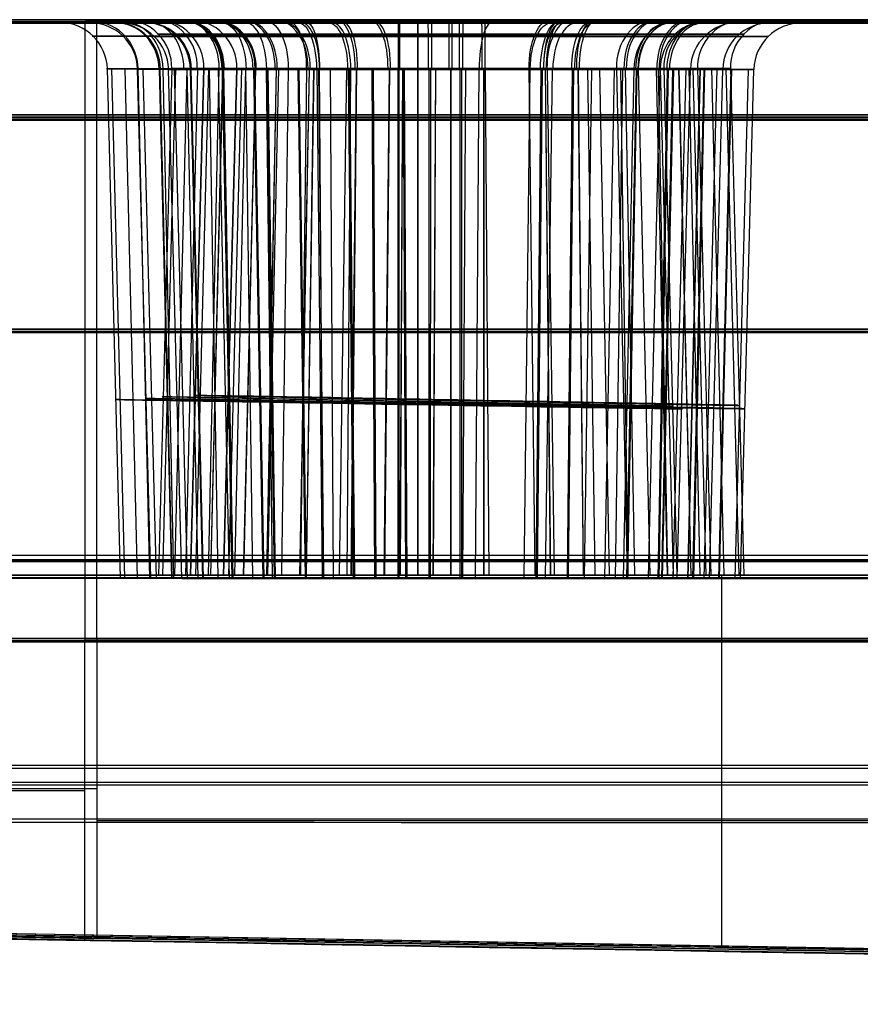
# Model space of a CAD drawing. Extents: x -64 to 57, y 4 to 161.
# Tile 332 of 342: x 25.13 to 27.78, y 153.06 to 156.17. Entities that reach past the tile are written whole.
import ezdxf

# ---------------------------------------------------------------- set-up
doc = ezdxf.new("R2010")
doc.units = 0
doc.layers.add('DEFAULT', color=7, linetype='CONTINUOUS')

msp = doc.modelspace()

# ---------------------------------------------------------------- linework, layer by layer
at = {"layer": 'DEFAULT', "color": 254}
for p, q in [((19.5678, 156.1667, 36.9581), (38.2842, 156.1667, 36.9581)), ((38.2842, 156.1667, 45.074), (19.5678, 156.1667, 45.074)), ((25.5096, 156.1667, 47.8246), (21.9636, 156.1667, 47.8246)), ((23.7368, 156.1602, 38.166), (37.0331, 156.1597, 38.191)), ((39.4096, 156.1602, 35.8997), (25.337, 156.1607, 35.886)), ((25.337, 154.2107, 35.8515), (25.337, 156.1607, 35.886)), ((25.3738, 156.1667, 35.8151), (39.4463, 156.1667, 35.8024)), ((25.3738, 154.2167, 35.7811), (25.3738, 156.1667, 35.8151)), ((30.8121, 156.1667, 47.8246), (27.261, 156.1667, 47.8246)), ((25.2997, 156.1578, 47.8954), (22.0512, 156.1579, 47.8893)), ((37.0196, 156.158, 45.3269), (23.7233, 156.1585, 45.3019)), ((30.5972, 156.1576, 47.9054), (27.3537, 156.1577, 47.8993)), ((25.4489, 154.4077, 48.2765), (25.4071, 156.0116, 48.2803)), ((25.4623, 154.4078, 48.0346), (25.4211, 156.0117, 48.027)), ((25.502, 154.4076, 48.5126), (25.4627, 156.0116, 48.5278)), ((25.5441, 154.407, 51.2018), (25.5021, 156.0109, 51.2021)), ((25.5021, 156.0109, 51.2021), (25.5021, 156.0109, 51.2089)), ((25.5441, 154.407, 51.2018), (25.5021, 156.0109, 51.2021)), ((25.541, 154.4078, 47.8058), (25.5036, 156.0117, 47.7871)), ((25.5614, 154.407, 51.0298), (25.5203, 156.0109, 51.0219)), ((25.61, 156.0128, 48.1972), (25.5683, 154.4167, 48.2008)), ((25.6102, 154.4069, 51.5385), (25.5714, 156.0108, 51.5548)), ((25.6117, 154.4071, 50.8654), (25.573, 156.011, 50.8496)), ((25.6214, 156.0128, 47.9832), (25.5804, 154.4167, 47.9753)), ((25.6168, 154.4076, 48.7248), (25.583, 156.0115, 48.75)), ((25.6422, 154.4062, 54.202), (25.6002, 156.0102, 54.2023)), ((25.6002, 156.0102, 54.2023), (25.6002, 156.0102, 54.2092)), ((25.6422, 154.4062, 54.202), (25.6002, 156.0102, 54.2023)), ((25.6573, 156.0128, 48.4061), (25.6182, 154.4167, 48.4209)), ((25.6595, 154.4063, 54.0299), (25.6184, 156.0102, 54.022)), ((25.6907, 156.0128, 47.7806), (25.6534, 154.4167, 47.7618)), ((25.6935, 154.4071, 50.7131), (25.6587, 156.011, 50.6901)), ((25.6693, 154.4167, 51.131), (25.7111, 156.0128, 51.131)), ((25.7111, 156.0128, 51.131), (25.6693, 154.4167, 51.131)), ((25.7083, 154.4062, 54.5387), (25.6695, 156.0101, 54.5551)), ((25.7098, 154.4063, 53.8655), (25.6711, 156.0103, 53.8497)), ((25.7262, 156.0128, 50.9788), (25.6852, 154.4167, 50.9706)), ((25.7111, 156.0128, 51.1355), (25.7111, 156.0128, 51.131)), ((25.7258, 154.4167, 48.6184), (25.7594, 156.0128, 48.5936)), ((25.7565, 154.4075, 48.8746), (25.7294, 156.0115, 48.907)), ((25.7702, 156.0128, 51.4287), (25.7316, 154.4167, 51.4447)), ((25.7705, 156.0128, 50.8332), (25.7319, 154.4167, 50.8172)), ((25.7916, 154.4063, 53.7133), (25.7568, 156.0103, 53.6902)), ((25.7999, 154.4068, 51.8242), (25.7702, 156.0107, 51.8542)), ((25.7733, 154.4167, 54.131), (25.815, 156.0128, 54.131)), ((25.815, 156.0128, 54.131), (25.7733, 154.4167, 54.131)), ((25.8032, 154.4071, 50.5801), (25.7736, 156.011, 50.5507)), ((25.8301, 156.0128, 53.9788), (25.7892, 154.4167, 53.9706)), ((25.8426, 156.0128, 50.6985), (25.8079, 154.4167, 50.6752)), ((25.8151, 156.0128, 54.1355), (25.815, 156.0128, 54.131)), ((25.8741, 156.0128, 54.4287), (25.8355, 154.4167, 54.4447)), ((25.8744, 156.0128, 53.8333), (25.8358, 154.4167, 53.8173)), ((25.8654, 154.4079, 47.4536), (25.8435, 156.0118, 47.4182)), ((25.898, 154.4061, 54.8245), (25.8683, 156.01, 54.8545)), ((25.9013, 154.4064, 53.5802), (25.8718, 156.0103, 53.5508)), ((25.9275, 154.4075, 48.9884), (25.9086, 156.0114, 49.0262)), ((25.9387, 156.0128, 51.6811), (25.9091, 154.4167, 51.7106)), ((25.9395, 156.0128, 50.5807), (25.9099, 154.4167, 50.5511)), ((25.9333, 154.4068, 51.9343), (25.9099, 156.0107, 51.9696)), ((25.9465, 156.0128, 53.6985), (25.9118, 154.4167, 53.6753)), ((25.9366, 154.4071, 50.4711), (25.9134, 156.0111, 50.4365)), ((25.9773, 156.0128, 47.4687), (25.9554, 154.4167, 47.4332)), ((26.0314, 154.406, 54.9346), (26.008, 156.01, 54.9699)), ((26.0347, 154.4064, 53.4712), (26.0115, 156.0104, 53.4366)), ((26.0426, 156.0128, 54.681), (26.013, 154.4167, 54.7106)), ((26.0434, 156.0128, 53.5807), (26.0138, 154.4167, 53.5512)), ((26.0349, 156.0128, 48.826), (26.016, 154.4167, 48.8633)), ((26.0568, 156.0127, 51.7782), (26.0336, 154.4167, 51.8129)), ((26.0573, 156.0128, 50.4841), (26.0341, 154.4167, 50.4493)), ((26.0846, 154.4067, 52.0158), (26.0685, 156.0107, 52.055)), ((26.0892, 154.4072, 50.3899), (26.0733, 156.0111, 50.3514)), ((26.0871, 154.4079, 47.3565), (26.0758, 156.0118, 47.3165)), ((26.12, 154.4075, 49.0593), (26.1102, 156.0114, 49.1005)), ((26.1608, 156.0127, 54.7781), (26.1375, 154.4167, 54.8128)), ((26.1612, 156.0128, 53.4842), (26.138, 154.4167, 53.4494)), ((26.1733, 156.0128, 47.3826), (26.1619, 154.4167, 47.3424)), ((26.1828, 154.406, 55.0161), (26.1667, 156.0099, 55.0553)), ((26.1874, 154.4064, 53.39), (26.1714, 156.0104, 53.3515)), ((26.1909, 156.0127, 51.8499), (26.1749, 154.4167, 51.8885)), ((26.1922, 156.0128, 50.4121), (26.1763, 154.4167, 50.3735)), ((26.2499, 154.4067, 52.0666), (26.2417, 156.0106, 52.1081)), ((26.2538, 154.4072, 50.3403), (26.2458, 156.0111, 50.2995)), ((26.2948, 156.0127, 54.8498), (26.2788, 154.4167, 54.8884)), ((26.2961, 156.0128, 53.4122), (26.2801, 154.4167, 53.3736)), ((26.3232, 154.4075, 49.0837), (26.3231, 156.0114, 49.1261)), ((26.3271, 154.4079, 47.3235), (26.3272, 156.0118, 47.2819)), ((26.3372, 156.0127, 51.8943), (26.329, 154.4167, 51.9353)), ((26.3377, 156.0128, 50.3681), (26.3296, 154.4167, 50.3272)), ((26.3481, 154.406, 55.0669), (26.3399, 156.0099, 55.1084)), ((26.352, 154.4064, 53.3404), (26.344, 156.0104, 53.2996)), ((26.3849, 156.0128, 48.9094), (26.3849, 154.4167, 48.9512)), ((26.3855, 156.0128, 47.3532), (26.3855, 154.4167, 47.3114)), ((26.4213, 154.4067, 52.084), (26.4212, 156.0106, 52.1264)), ((26.426, 154.4071, 50.3236), (26.4261, 156.0111, 50.282)), ((26.441, 156.0127, 54.8942), (26.4329, 154.4167, 54.9352)), ((26.4416, 156.0128, 53.3682), (26.4335, 154.4167, 53.3272)), ((26.4887, 156.0128, 51.9093), (26.4887, 154.4167, 51.9511)), ((26.4899, 156.0128, 50.3533), (26.4899, 154.4167, 50.3115)), ((26.5195, 154.406, 55.0843), (26.5194, 156.0099, 55.1267)), ((26.5242, 154.4064, 53.3237), (26.5243, 156.0104, 53.2821)), ((26.5273, 154.4074, 49.0604), (26.537, 156.0114, 49.1017)), ((26.567, 154.4078, 47.3571), (26.5785, 156.0118, 47.3171)), ((26.5926, 156.0128, 54.9092), (26.5925, 154.4167, 54.951)), ((26.5938, 156.0128, 53.3534), (26.5938, 154.4167, 53.3116)), ((26.5975, 156.0127, 47.3827), (26.6089, 154.4167, 47.3425)), ((26.7204, 154.4074, 48.9905), (26.7392, 156.0114, 49.0284)), ((26.7358, 156.0127, 48.826), (26.7546, 154.4167, 48.8633)), ((26.7586, 154.4067, 52.018), (26.7746, 156.0106, 52.0573)), ((26.7624, 154.4071, 50.3912), (26.7786, 156.0111, 50.3528)), ((26.7866, 156.0128, 51.8502), (26.8026, 154.4167, 51.8888)), ((26.7873, 156.0127, 50.4127), (26.8033, 154.4167, 50.3741)), ((26.7884, 154.4078, 47.4547), (26.8105, 156.0117, 47.4194)), ((26.7933, 156.0127, 47.4688), (26.8152, 154.4166, 47.4332)), ((26.8568, 154.406, 55.0183), (26.8729, 156.0099, 55.0576)), ((26.8607, 154.4064, 53.3913), (26.8769, 156.0103, 53.3529)), ((26.8904, 156.0128, 54.8501), (26.9064, 154.4167, 54.8887)), ((26.8911, 156.0127, 53.4128), (26.9071, 154.4167, 53.3742)), ((26.9106, 154.4068, 51.9374), (26.9339, 156.0107, 51.9728)), ((26.9208, 156.0128, 51.7786), (26.9439, 154.4167, 51.8134)), ((26.9581, 156.0127, 47.6047), (26.9888, 154.4167, 47.5764)), ((26.9747, 154.4078, 47.6087), (27.0057, 156.0117, 47.5807)), ((27.0089, 154.406, 54.9377), (27.0322, 156.0099, 54.9731)), ((27.0114, 156.0128, 48.5932), (27.0451, 154.4167, 48.618)), ((27.0245, 156.0128, 54.7785), (27.0477, 154.4167, 54.8133)), ((27.0668, 156.0114, 48.7532), (27.033, 154.4075, 48.7278)), ((27.039, 156.0128, 51.6817), (27.0685, 154.4167, 51.7113)), ((27.0394, 156.0128, 50.5813), (27.0689, 154.4167, 50.5517)), ((27.0447, 154.4068, 51.8281), (27.0744, 156.0107, 51.8582)), ((27.0475, 154.4071, 50.5823), (27.0773, 156.011, 50.5531)), ((27.0798, 156.0128, 47.7805), (27.1171, 154.4167, 47.7616)), ((27.1122, 154.4077, 47.8079), (27.1498, 156.0117, 47.7895)), ((27.1363, 156.0127, 50.6995), (27.1711, 154.4167, 50.6763)), ((27.1428, 156.0128, 54.6816), (27.1723, 154.4167, 54.7112)), ((27.143, 154.406, 54.8283), (27.1727, 156.01, 54.8585)), ((27.1432, 156.0128, 53.5813), (27.1727, 154.4167, 53.5518)), ((27.1458, 154.4063, 53.5824), (27.1756, 156.0103, 53.5532)), ((27.1491, 156.0128, 47.983), (27.1901, 154.4167, 47.975)), ((27.1544, 154.4068, 51.6954), (27.1893, 156.0107, 51.7192)), ((27.1571, 154.407, 50.7163), (27.1921, 156.0109, 50.6934)), ((27.1606, 156.0128, 48.1968), (27.2022, 154.4167, 48.2003)), ((27.1903, 154.4077, 48.0373), (27.2316, 156.0116, 48.0298)), ((27.2029, 154.4076, 48.2794), (27.2448, 156.0115, 48.2834)), ((27.2076, 156.0127, 51.4297), (27.2462, 154.4167, 51.4457)), ((27.2079, 156.0127, 50.8335), (27.2465, 154.4167, 50.8175)), ((27.2364, 154.4068, 51.5432), (27.2752, 156.0107, 51.5598)), ((27.2379, 154.407, 50.8682), (27.2768, 156.0109, 50.8525)), ((27.2401, 156.0127, 53.6995), (27.2748, 154.4167, 53.6763)), ((27.2522, 156.0127, 50.9797), (27.2932, 154.4167, 50.9716)), ((27.2527, 154.4061, 54.6956), (27.2876, 156.01, 54.7195)), ((27.2554, 154.4063, 53.7164), (27.2904, 156.0102, 53.6935)), ((27.2671, 156.0128, 51.126), (27.2671, 156.0128, 51.1313)), ((27.2671, 156.0128, 51.1313), (27.3089, 154.4167, 51.1313)), ((27.2879, 154.4069, 51.0338), (27.3291, 156.0109, 51.026)), ((27.3044, 154.4069, 51.2055), (27.3465, 156.0108, 51.2059)), ((27.3114, 156.0127, 54.4297), (27.35, 154.4167, 54.4457)), ((27.3117, 156.0127, 53.8336), (27.3503, 154.4167, 53.8176)), ((27.3347, 154.4061, 54.5434), (27.3735, 156.01, 54.56)), ((27.3362, 154.4062, 53.8683), (27.3751, 156.0102, 53.8527)), ((27.3465, 156.0108, 51.2059), (27.3465, 156.0108, 51.1982)), ((27.356, 156.0127, 53.9797), (27.397, 154.4167, 53.9716)), ((27.3709, 156.0128, 54.1259), (27.3709, 156.0128, 54.1313)), ((27.3709, 156.0128, 54.1313), (27.4127, 154.4167, 54.1313)), ((27.3862, 154.4062, 54.0339), (27.4274, 156.0101, 54.0262)), ((27.4027, 154.4062, 54.2056), (27.4448, 156.0101, 54.2061)), ((27.4448, 156.0101, 54.2061), (27.4448, 156.0101, 54.1984)), ((19.5678, 155.8667, 44.774), (38.2842, 155.8667, 44.774)), ((38.2842, 155.8667, 37.2581), (19.5678, 155.8667, 37.2581)), ((19.5678, 155.8588, 44.7741), (38.2842, 155.8588, 44.7741)), ((38.2842, 155.8588, 37.258), (19.5678, 155.8588, 37.258)), ((23.7239, 155.8585, 45.0018), (37.0202, 155.8581, 45.0268)), ((23.7239, 155.8507, 45.0019), (37.0202, 155.8502, 45.0269)), ((37.0325, 155.8597, 38.4909), (23.7362, 155.8601, 38.4659)), ((37.0325, 155.8518, 38.4908), (23.7362, 155.8523, 38.4658)), ((25.337, 155.1856, 35.8687), (39.4096, 155.1853, 35.8825)), ((25.3738, 155.1916, 35.7981), (39.4463, 155.1918, 35.7854)), ((19.5313, 154.4655, 37.2215), (38.3206, 154.4655, 37.2215)), ((19.5317, 154.4797, 44.8103), (35.877, 154.4797, 44.8103)), ((23.6874, 154.4615, 45.0379), (37.0565, 154.4611, 45.063)), ((23.6997, 154.4599, 38.4289), (37.069, 154.4594, 38.4541)), ((19.5486, 154.4167, 45.5385), (35.1157, 154.4167, 45.5385)), ((21.8424, 154.4079, 47.8714), (25.5084, 154.4078, 47.8783)), ((21.8885, 154.4167, 47.9567), (25.5845, 154.4167, 47.9567)), ((35.0591, 154.4078, 46.4057), (22.873, 154.4082, 46.3828)), ((27.145, 154.4077, 47.8814), (30.8057, 154.4076, 47.8883)), ((27.1861, 154.4167, 47.9567), (30.887, 154.4167, 47.9567)), ((27.3435, 153.2487, 45.5182), (27.3435, 154.4167, 45.5385)), ((25.996, 154.2167, 58.324), (16.1469, 154.2167, 58.324)), ((25.3362, 153.2656, 36.61), (25.3363, 154.2105, 36.5855)), ((25.3363, 154.2105, 36.5855), (38.9426, 154.2101, 36.5988)), ((39.4095, 154.2102, 35.8652), (25.337, 154.2107, 35.8515)), ((39.4463, 154.2167, 35.7684), (25.3738, 154.2167, 35.7811)), ((25.3744, 154.2167, 36.5151), (38.9808, 154.2167, 36.5029)), ((25.3745, 153.2718, 36.5399), (25.3744, 154.2167, 36.5151)), ((19.56, 153.7646, 45.5272), (35.1271, 153.7646, 45.5272)), ((22.8844, 153.7564, 46.3712), (35.0705, 153.756, 46.3942)), ((25.3362, 153.638, 36.6004), (38.9286, 153.6372, 36.6137)), ((25.3744, 153.6441, 36.5301), (38.9668, 153.6438, 36.5179)), ((28.9076, 153.2171, 56.3878), (16.9326, 153.425, 57.288)), ((28.6016, 153.21, 56.4799), (16.9894, 153.4117, 57.3316)), ((19.5028, 153.3755, 37.193), (36.8768, 153.0723, 37.1851)), ((35.8049, 153.1006, 44.8464), (19.5031, 153.3851, 44.8389)), ((19.5666, 153.3844, 45.5205), (35.1385, 153.1126, 45.5158)), ((36.3083, 153.0873, 56.9138), (21.6479, 153.3432, 56.9141)), ((36.2317, 153.0758, 57.0044), (21.5711, 153.3322, 56.9773)), ((22.8921, 153.3173, 46.3635), (35.0819, 153.1041, 46.3826)), ((36.9019, 153.072, 45.0988), (23.657, 153.3036, 45.0679)), ((23.6693, 153.2975, 38.3981), (36.8467, 153.0671, 38.4169)), ((25.235, 153.2674, 36.6099), (25.4175, 153.267, 38.4006)), ((25.2732, 153.2736, 36.5399), (25.3441, 153.2736, 37.1903)), ((36.832, 153.0646, 36.6265), (25.3362, 153.2656, 36.61)), ((36.8703, 153.0711, 36.5348), (25.3745, 153.2718, 36.5399)), ((25.5815, 153.2625, 56.6867), (25.5023, 153.2623, 57.6627)), ((25.6575, 153.2736, 56.616), (25.5801, 153.2736, 57.5922)), ((25.8447, 153.2653, 45.073), (25.8816, 153.265, 46.3682)), ((25.8929, 153.2736, 44.8418), (25.9163, 153.2736, 45.5186))]:
    msp.add_line(p, q, dxfattribs=at)
at = {"layer": 'DEFAULT', "color": 254, "extrusion": (3.28787e-05, 1, 0.000242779)}
for centre, radius, start, end in [((-25.969, -615.3516, 156.1702), 651.2, 87.9432221, 89.9439449), ((-81.5281, 889.4198, 156.1702), 832.9546, 272.8966312, 275.4213071), ((-26.321, 48.1661, 156.1702), 1.0721, 143.4463, 36.3095), ((-26.4192, 51.1663, 156.1702), 1.0721, 180.3714, 0.296), ((-26.4192, 51.1663, 156.1702), 1.0721, 0.2958, 180.3715), ((-26.5174, 54.1665, 156.1702), 1.0722, 180.3725, 0.2971), ((-26.5174, 54.1665, 156.1702), 1.0722, 0.2969, 180.3727), ((-26.321, 48.1661, 156.1702), 1.0721, 36.3092, 143.4466), ((-26.321, 48.1661, 156.1278), 0.9675, 36.3092, 143.4466), ((-26.321, 48.1661, 156.0242), 0.9221, 143.4463, 36.3095), ((-25.969, -615.3516, 155.1952), 651.183, 87.9432221, 89.9439449), ((-81.5281, 889.4196, 155.1952), 832.9374, 272.8966309, 275.4213073), ((-88.1187, 943.9221, 154.4202), 889.4941, 273.8364845, 274.5879202), ((-26.321, 48.1661, 154.4202), 0.8801, 143.4456, 36.3088), ((-26.4192, 51.1663, 154.4202), 0.8802, 179.8928, 359.8714), ((-26.4192, 51.1663, 154.4202), 0.8802, 179.8928, 359.8714), ((-26.321, 48.1661, 154.4202), 0.8801, 36.3085, 143.4459), ((-26.5174, 54.1665, 154.4202), 0.8803, 179.8935, 359.8707), ((-26.5174, 54.1665, 154.4202), 0.8803, 179.8935, 359.8707), ((-25.969, -615.3516, 154.2202), 651.166, 87.9432221, 89.9439449), ((-81.5281, 889.4196, 154.2202), 832.9204, 272.8966309, 275.4213072), ((-88.1187, 943.9221, 153.8225), 889.4837, 273.8367491, 274.5873825), ((-25.969, -615.3516, 153.7478), 651.9124, 87.9474354, 89.9439449), ((-81.528, 889.4196, 153.6517), 833.6693, 272.9280118, 275.3447803)]:
    msp.add_arc(centre, radius, start, end, dxfattribs=at)
at = {"layer": 'DEFAULT', "color": 254, "extrusion": (1.09003e-12, 1, -2.95414e-10)}
msp.add_arc((-24.7859, -615.3846, 156.1667), 651.2, 88.0510012, 90.0517239, dxfattribs=at)
at = {"layer": 'DEFAULT', "color": 254, "extrusion": (2.93467e-14, 1, -2.18914e-15)}
msp.add_arc((-83.1755, 889.2796, 156.1667), 832.9546, 273.0044103, 275.5290862, dxfattribs=at)
at = {"layer": 'DEFAULT', "color": 254, "extrusion": (-2.35108e-10, 1, 6.279e-14)}
msp.add_arc((-26.3853, 48.1313, 156.1667), 0.928, 143.5858, 36.4482, dxfattribs=at)
at = {"layer": 'DEFAULT', "color": 254, "extrusion": (0.084679, 7.94456e-14, 0.996408)}
msp.add_arc((156.0167, -21.2867, 50.1927), 0.15, 268.5, 360, dxfattribs=at)
at = {"layer": 'DEFAULT', "color": 254, "extrusion": (-0.450326, -8.47657e-14, 0.892864)}
msp.add_arc((-156.0167, 44.3052, 31.0927), 0.15, 88.5, 180, dxfattribs=at)
at = {"layer": 'DEFAULT', "color": 254, "extrusion": (-1.88252e-16, 1, -3.06482e-14)}
msp.add_arc((-26.4891, 51.1313, 156.1667), 0.928, 180.3909, 0.313, dxfattribs=at)
at = {"layer": 'DEFAULT', "color": 254, "extrusion": (0.005581, -5.60958e-13, 0.999984)}
msp.add_arc((25.2754, 156.0167, 51.2782), 0.15, 358.5, 90, dxfattribs=at)
at = {"layer": 'DEFAULT', "color": 254, "extrusion": (1.87997e-16, 1, 3.06067e-14)}
msp.add_arc((-26.4891, 51.1313, 156.1667), 0.928, 0.3132, 180.3907, dxfattribs=at)
at = {"layer": 'DEFAULT', "color": 254, "extrusion": (-0.377585, -3.55402e-13, 0.925975)}
msp.add_arc((-156.0167, 42.9067, 37.3444), 0.15, 88.5, 180, dxfattribs=at)
at = {"layer": 'DEFAULT', "color": 254, "extrusion": (0.388386, -5.44923e-14, 0.921497)}
msp.add_arc((156.0167, -3.623, 57.4052), 0.15, 268.5, 0, dxfattribs=at)
at = {"layer": 'DEFAULT', "color": 254, "extrusion": (-2.35108e-10, 1, 1.30176e-13)}
msp.add_arc((-26.3853, 48.1313, 156.1667), 0.928, 36.4485, 143.5855, dxfattribs=at)
at = {"layer": 'DEFAULT', "color": 254, "extrusion": (0.5941, 7.41878e-09, 0.804391)}
msp.add_arc((156.0167, 8.2988, 54.3919), 0.15, 268.5, 360, dxfattribs=at)
at = {"layer": 'DEFAULT', "color": 254, "extrusion": (1.52205e-14, 1, -1.54337e-14)}
msp.add_arc((-26.593, 54.1313, 156.1667), 0.9279, 180.3934, 0.3156, dxfattribs=at)
at = {"layer": 'DEFAULT', "color": 254, "extrusion": (1.52207e-14, 1, -1.53939e-14)}
msp.add_arc((-26.593, 54.1313, 156.1667), 0.9279, 0.3157, 180.3932, dxfattribs=at)
at = {"layer": 'DEFAULT', "color": 254, "extrusion": (0.005626, -2.2422e-13, 0.999984)}
msp.add_arc((25.3601, 156.0167, 54.2799), 0.15, 358.5, 90, dxfattribs=at)
at = {"layer": 'DEFAULT', "color": 254, "extrusion": (-0.377544, -2.47085e-14, 0.925991)}
msp.add_arc((-156.0167, 44.134, 40.0851), 0.15, 88.5, 180, dxfattribs=at)
at = {"layer": 'DEFAULT', "color": 254, "extrusion": (0.388428, 1.63833e-14, 0.921479)}
msp.add_arc((156.0167, -2.5509, 60.2102), 0.15, 268.5, 0, dxfattribs=at)
at = {"layer": 'DEFAULT', "color": 254, "extrusion": (-0.702906, -6.90948e-14, 0.711283)}
msp.add_arc((-156.0167, 53.8538, 17.7495), 0.15, 88.5, 180, dxfattribs=at)
at = {"layer": 'DEFAULT', "color": 254, "extrusion": (0.711536, -7.0831e-14, 0.70265)}
msp.add_arc((156.0167, 18.6971, 54.7752), 0.15, 268.5, 360, dxfattribs=at)
at = {"layer": 'DEFAULT', "color": 254, "extrusion": (0.851158, 6.38414e-14, -0.52491)}
msp.add_arc((156.0167, 53.8892, -2.8066), 0.15, 360, 91.5, dxfattribs=at)
at = {"layer": 'DEFAULT', "color": 254, "extrusion": (-0.702875, 5.96566e-14, 0.711314)}
msp.add_arc((-156.0167, 56.0356, 19.8128), 0.15, 88.5, 180, dxfattribs=at)
at = {"layer": 'DEFAULT', "color": 254, "extrusion": (0.711567, -1.65391e-13, 0.702618)}
msp.add_arc((156.0167, 20.7612, 56.9562), 0.15, 268.5, 360, dxfattribs=at)
at = {"layer": 'DEFAULT', "color": 254, "extrusion": (0.893067, 7.16324e-14, 0.449924)}
msp.add_arc((156.0167, 32.0411, 45.2192), 0.15, 268.5, 0, dxfattribs=at)
at = {"layer": 'DEFAULT', "color": 254, "extrusion": (0.921321, -1.14861e-13, -0.388802)}
msp.add_arc((156.0167, 56.4794, 4.5251), 0.15, 359.9999, 91.5, dxfattribs=at)
at = {"layer": 'DEFAULT', "color": 254, "extrusion": (0.926205, 4.71019e-14, 0.37702)}
msp.add_arc((156.0167, 38.2991, 43.8118), 0.15, 268.5, 0.0001, dxfattribs=at)
at = {"layer": 'DEFAULT', "color": 254, "extrusion": (0.921304, 1.18378e-13, -0.388843)}
msp.add_arc((156.0167, 59.284, 3.4517), 0.15, 359.9999, 91.5, dxfattribs=at)
at = {"layer": 'DEFAULT', "color": 254, "extrusion": (0.926222, 8.15602e-14, 0.376979)}
msp.add_arc((156.0167, 41.0404, 45.0373), 0.15, 268.5, 0.0001, dxfattribs=at)
at = {"layer": 'DEFAULT', "color": 254, "extrusion": (0.999999, -1.69727e-14, -0.001126)}
msp.add_arc((156.0167, 47.233, 26.3311), 0.15, 360, 91.5, dxfattribs=at)
at = {"layer": 'DEFAULT', "color": 254, "extrusion": (0.999999, -1.04349e-13, -0.001143)}
msp.add_arc((156.0167, 49.0895, 26.3302), 0.15, 268.5, 360, dxfattribs=at)
at = {"layer": 'DEFAULT', "color": 254, "extrusion": (0.999974, 5.88218e-15, -0.007219)}
msp.add_arc((156.0167, 50.3932, 26.1194), 0.15, 0, 91.5, dxfattribs=at)
at = {"layer": 'DEFAULT', "color": 254, "extrusion": (0.999983, 9.59959e-17, -0.005817)}
msp.add_arc((156.0167, 52.2125, 26.1913), 0.15, 268.5, 360, dxfattribs=at)
at = {"layer": 'DEFAULT', "color": 254, "extrusion": (0.999974, 4.50297e-14, -0.007263)}
msp.add_arc((156.0167, 53.3951, 26.1992), 0.15, 0, 91.5, dxfattribs=at)
at = {"layer": 'DEFAULT', "color": 254, "extrusion": (0.999983, 3.86314e-14, -0.00586)}
msp.add_arc((156.0167, 55.214, 26.2753), 0.15, 268.5, 360, dxfattribs=at)
at = {"layer": 'DEFAULT', "color": 254, "extrusion": (0.89256, 9.85224e-14, -0.45093)}
msp.add_arc((156.0167, 55.786, 1.8466), 0.15, 268.5, 360, dxfattribs=at)
at = {"layer": 'DEFAULT', "color": 254, "extrusion": (0.926746, 2.12582e-13, 0.375689)}
msp.add_arc((156.0167, 36.5061, 43.7583), 0.15, 360, 91.5, dxfattribs=at)
at = {"layer": 'DEFAULT', "color": 254, "extrusion": (0.92166, 8.63687e-14, -0.387998)}
msp.add_arc((156.0167, 58.3314, 4.5752), 0.15, 268.5, 359.9999, dxfattribs=at)
at = {"layer": 'DEFAULT', "color": 254, "extrusion": (0.852036, -3.11639e-15, 0.523483)}
msp.add_arc((156.0167, 26.2694, 47.6771), 0.15, 360, 91.5, dxfattribs=at)
at = {"layer": 'DEFAULT', "color": 254, "extrusion": (0.926762, -1.82398e-13, 0.375648)}
msp.add_arc((156.0167, 39.2494, 44.9798), 0.15, 360, 91.5, dxfattribs=at)
at = {"layer": 'DEFAULT', "color": 254, "extrusion": (0.921644, -3.1115e-13, -0.388038)}
msp.add_arc((156.0167, 61.1367, 3.5043), 0.15, 268.5, 359.9999, dxfattribs=at)
at = {"layer": 'DEFAULT', "color": 254, "extrusion": (-0.593623, -3.08743e-08, 0.804743)}
msp.add_arc((-156.0167, 50.7332, 23.0704), 0.15, 180, 271.5, dxfattribs=at)
at = {"layer": 'DEFAULT', "color": 254, "extrusion": (0.712335, 1.18378e-13, 0.70184)}
msp.add_arc((156.0167, 16.9035, 54.7552), 0.15, 360, 91.5, dxfattribs=at)
at = {"layer": 'DEFAULT', "color": 254, "extrusion": (-0.702721, 1.63566e-13, 0.711465)}
msp.add_arc((-156.0167, 55.7051, 17.7638), 0.15, 180, 271.5, dxfattribs=at)
at = {"layer": 'DEFAULT', "color": 254, "extrusion": (0.451849, -2.14764e-13, 0.892094)}
msp.add_arc((156.0167, -2.7181, 54.8598), 0.15, 0, 91.5, dxfattribs=at)
at = {"layer": 'DEFAULT', "color": 254, "extrusion": (0.712366, -1.76966e-13, 0.701808)}
msp.add_arc((156.0167, 18.9703, 56.9338), 0.15, 360, 91.5, dxfattribs=at)
at = {"layer": 'DEFAULT', "color": 254, "extrusion": (-0.70269, 2.27318e-13, 0.711496)}
msp.add_arc((-156.0167, 57.8862, 19.8277), 0.15, 180, 271.5, dxfattribs=at)
at = {"layer": 'DEFAULT', "color": 254, "extrusion": (-0.083057, -2.71643e-13, 0.996545)}
msp.add_arc((-156.0167, 31.2198, 45.7735), 0.15, 180, 271.5, dxfattribs=at)
at = {"layer": 'DEFAULT', "color": 254, "extrusion": (0.006769, -9.65948e-11, 0.999977)}
msp.add_arc((27.0704, 156.0167, 51.3094), 0.15, 90, 181.5, dxfattribs=at)
at = {"layer": 'DEFAULT', "color": 254, "extrusion": (0.006812, -9.87877e-11, 0.999977)}
msp.add_arc((27.1514, 156.0167, 54.3111), 0.15, 90, 181.5, dxfattribs=at)
at = {"layer": 'DEFAULT', "color": 254, "extrusion": (0.082239, -0.000244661, 0.996613)}
msp.add_arc((156.0821, -20.7379, 50.1676), 0.15, 271.6691, 0.1691, dxfattribs=at)
at = {"layer": 'DEFAULT', "color": 254, "extrusion": (0.005315, -0.00024295, 0.999986)}
msp.add_arc((25.0796, 156.0194, 51.3059), 0.15, 1.4982, 89.9982, dxfattribs=at)
at = {"layer": 'DEFAULT', "color": 254, "extrusion": (-0.452496, -0.000201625, 0.891766)}
msp.add_arc((-155.9965, 44.2788, 31.0428), 0.15, 91.4693, 179.9693, dxfattribs=at)
at = {"layer": 'DEFAULT', "color": 254, "extrusion": (-0.377873, -0.000212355, 0.925857)}
msp.add_arc((-155.9927, 42.8229, 37.3897), 0.15, 91.4632, 179.9632, dxfattribs=at)
at = {"layer": 'DEFAULT', "color": 254, "extrusion": (0.388143, -0.000236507, 0.921599)}
msp.add_arc((156.0223, -3.3183, 57.4091), 0.15, 271.5358, 0.0358, dxfattribs=at)
at = {"layer": 'DEFAULT', "color": 254, "extrusion": (0.005336, -0.000242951, 0.999986)}
msp.add_arc((25.1607, 156.0194, 54.3071), 0.15, 1.4982, 89.9982, dxfattribs=at)
at = {"layer": 'DEFAULT', "color": 254, "extrusion": (0.592143, -0.000215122, 0.805833)}
msp.add_arc((156.0168, 8.447, 54.3996), 0.15, 271.5235, 0.0235, dxfattribs=at)
at = {"layer": 'DEFAULT', "color": 254, "extrusion": (-0.377855, -0.000212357, 0.925865)}
msp.add_arc((-155.992, 44.0466, 40.1312), 0.15, 91.4632, 179.9632, dxfattribs=at)
at = {"layer": 'DEFAULT', "color": 254, "extrusion": (0.388162, -0.000236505, 0.921591)}
msp.add_arc((156.0217, -2.243, 60.2122), 0.15, 271.5358, 0.0358, dxfattribs=at)
at = {"layer": 'DEFAULT', "color": 254, "extrusion": (-0.678176, -0.000156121, 0.7349)}
msp.add_arc((-156.002, 50.9923, 17.547), 0.15, 91.4792, 179.9813, dxfattribs=at)
at = {"layer": 'DEFAULT', "color": 254, "extrusion": (-0.703126, -0.000149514, 0.711065)}
msp.add_arc((-156.0017, 53.7439, 17.8066), 0.15, 91.4802, 179.9802, dxfattribs=at)
at = {"layer": 'DEFAULT', "color": 254, "extrusion": (0.711339, -0.000194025, 0.702849)}
msp.add_arc((156.0138, 18.9533, 54.755), 0.15, 271.5196, 0.0196, dxfattribs=at)
at = {"layer": 'DEFAULT', "color": 254, "extrusion": (-0.703112, -0.000149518, 0.711079)}
msp.add_arc((-156.0009, 55.9227, 19.872), 0.15, 91.4802, 179.9802, dxfattribs=at)
at = {"layer": 'DEFAULT', "color": 254, "extrusion": (0.852441, 9.89033e-05, -0.522823)}
msp.add_arc((156.0049, 53.7924, -2.7453), 0.15, 0.0163, 88.5163, dxfattribs=at)
at = {"layer": 'DEFAULT', "color": 254, "extrusion": (0.711353, -0.000194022, 0.702835)}
msp.add_arc((156.0131, 21.0197, 56.9332), 0.15, 271.5196, 0.0196, dxfattribs=at)
at = {"layer": 'DEFAULT', "color": 254, "extrusion": (0.891993, -0.000139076, 0.452049)}
msp.add_arc((156.0115, 32.18, 45.2516), 0.15, 271.5156, 0.0156, dxfattribs=at)
at = {"layer": 'DEFAULT', "color": 254, "extrusion": (0.921437, 6.40308e-05, -0.388528)}
msp.add_arc((156.0054, 56.3801, 4.4642), 0.15, 0.0149, 88.5151, dxfattribs=at)
at = {"layer": 'DEFAULT', "color": 254, "extrusion": (0.926096, -0.000122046, 0.377288)}
msp.add_arc((156.0101, 38.5303, 43.771), 0.15, 271.515, 0.0151, dxfattribs=at)
at = {"layer": 'DEFAULT', "color": 254, "extrusion": (0.962524, 3.4194e-05, -0.271195)}
msp.add_arc((156.007, 52.4665, 12.2721), 0.15, 0.0144, 88.5145, dxfattribs=at)
at = {"layer": 'DEFAULT', "color": 254, "extrusion": (0.921429, 6.40356e-05, -0.388547)}
msp.add_arc((156.0046, 59.1827, 3.3878), 0.15, 0.0149, 88.5151, dxfattribs=at)
at = {"layer": 'DEFAULT', "color": 254, "extrusion": (0.926103, -0.000122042, 0.37727)}
msp.add_arc((156.0094, 41.2727, 44.9931), 0.15, 271.515, 0.0151, dxfattribs=at)
at = {"layer": 'DEFAULT', "color": 254, "extrusion": (0.999999, -3.31977e-05, 0.001314)}
msp.add_arc((156.0083, 49.2414, 26.3842), 0.15, 271.5139, 0.0139, dxfattribs=at)
at = {"layer": 'DEFAULT', "color": 254, "extrusion": (0.999999, -3.31948e-05, 0.001302)}
msp.add_arc((156.0088, 47.0976, 26.3837), 0.15, 0.0139, 88.5139, dxfattribs=at)
at = {"layer": 'DEFAULT', "color": 254, "extrusion": (0.999976, -3.11987e-05, -0.006917)}
msp.add_arc((156.008, 50.3136, 26.0648), 0.15, 0.0139, 88.5139, dxfattribs=at)
at = {"layer": 'DEFAULT', "color": 254, "extrusion": (0.999985, -3.15489e-05, -0.005475)}
msp.add_arc((156.0075, 52.4202, 26.1387), 0.15, 271.5139, 0.0139, dxfattribs=at)
at = {"layer": 'DEFAULT', "color": 254, "extrusion": (0.999976, -3.11937e-05, -0.006937)}
msp.add_arc((156.0073, 53.3148, 26.1411), 0.15, 0.0139, 88.5139, dxfattribs=at)
at = {"layer": 'DEFAULT', "color": 254, "extrusion": (0.999985, -3.15442e-05, -0.005495)}
msp.add_arc((156.0068, 55.4215, 26.2194), 0.15, 271.5139, 0.0139, dxfattribs=at)
at = {"layer": 'DEFAULT', "color": 254, "extrusion": (0.961777, -9.81032e-05, 0.273834)}
msp.add_arc((156.0106, 38.0848, 38.5044), 0.15, 0.1632, 88.5145, dxfattribs=at)
at = {"layer": 'DEFAULT', "color": 254, "extrusion": (0.893662, 7.95626e-05, -0.448741)}
msp.add_arc((156.005, 55.97, 1.9079), 0.15, 271.5156, 0.0156, dxfattribs=at)
at = {"layer": 'DEFAULT', "color": 254, "extrusion": (0.926631, -0.000121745, 0.375972)}
msp.add_arc((156.0107, 36.4482, 43.7181), 0.15, 0.015, 88.515, dxfattribs=at)
at = {"layer": 'DEFAULT', "color": 254, "extrusion": (0.9218, 6.38093e-05, -0.387665)}
msp.add_arc((156.0048, 58.5201, 4.5179), 0.15, 271.5151, 0.015, dxfattribs=at)
at = {"layer": 'DEFAULT', "color": 254, "extrusion": (0.850779, -0.000155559, 0.525524)}
msp.add_arc((156.0128, 26.1188, 47.7058), 0.15, 0.0163, 88.5164, dxfattribs=at)
at = {"layer": 'DEFAULT', "color": 254, "extrusion": (0.926639, -0.00012174, 0.375953)}
msp.add_arc((156.01, 39.1921, 44.9363), 0.15, 0.015, 88.515, dxfattribs=at)
at = {"layer": 'DEFAULT', "color": 254, "extrusion": (0.921793, 6.38139e-05, -0.387683)}
msp.add_arc((156.0041, 61.324, 3.4441), 0.15, 271.5151, 0.015, dxfattribs=at)
at = {"layer": 'DEFAULT', "color": 254, "extrusion": (-0.595573, -0.000175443, 0.803302)}
msp.add_arc((-155.9995, 50.9658, 23.0159), 0.15, 179.9766, 268.4766, dxfattribs=at)
at = {"layer": 'DEFAULT', "color": 254, "extrusion": (0.712116, -0.000193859, 0.702062)}
msp.add_arc((156.0145, 16.8695, 54.7356), 0.15, 0.0195, 88.5195, dxfattribs=at)
at = {"layer": 'DEFAULT', "color": 254, "extrusion": (-0.703093, -0.000149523, 0.711098)}
msp.add_arc((-156.0009, 55.8873, 17.809), 0.15, 179.9802, 268.4802, dxfattribs=at)
at = {"layer": 'DEFAULT', "color": 254, "extrusion": (0.449702, -0.000231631, 0.893179)}
msp.add_arc((156.0218, -2.8368, 54.8575), 0.15, 0.0309, 88.5309, dxfattribs=at)
at = {"layer": 'DEFAULT', "color": 254, "extrusion": (0.71213, -0.000193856, 0.702048)}
msp.add_arc((156.0138, 18.9381, 56.9115), 0.15, 0.0195, 88.5195, dxfattribs=at)
at = {"layer": 'DEFAULT', "color": 254, "extrusion": (-0.703079, -0.000149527, 0.711111)}
msp.add_arc((-156.0002, 58.0663, 19.8745), 0.15, 179.9802, 268.4802, dxfattribs=at)
at = {"layer": 'DEFAULT', "color": 254, "extrusion": (-0.085444, -0.000239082, 0.996343)}
msp.add_arc((-155.9303, 31.8555, 45.741), 0.15, 179.8372, 268.3372, dxfattribs=at)
at = {"layer": 'DEFAULT', "color": 254, "extrusion": (0.006421, -0.000242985, 0.999979)}
msp.add_arc((27.1671, 156.0194, 51.3348), 0.15, 89.9982, 178.4982, dxfattribs=at)
at = {"layer": 'DEFAULT', "color": 254, "extrusion": (0.006441, -0.000242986, 0.999979)}
msp.add_arc((27.2451, 156.0194, 54.3361), 0.15, 89.9982, 178.4982, dxfattribs=at)
at = {"layer": 'DEFAULT', "color": 254, "extrusion": (3.28786e-05, 1, 0.000242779)}
msp.add_arc((-26.321, 48.1661, 156.1277), 0.9675, 143.4463, 36.3095, dxfattribs=at)
at = {"layer": 'DEFAULT', "color": 254, "extrusion": (3.2878e-05, 1, 0.000242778)}
for centre, radius, start, end in [((-26.4192, 51.1663, 156.1278), 0.9676, 180.3717, 0.295), ((-26.5174, 54.1665, 156.1278), 0.9677, 180.3729, 0.2962)]:
    msp.add_arc(centre, radius, start, end, dxfattribs=at)
at = {"layer": 'DEFAULT', "color": 254, "extrusion": (3.2878e-05, 1, 0.000242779)}
for centre, radius, start, end in [((-26.4192, 51.1663, 156.1278), 0.9676, 0.2949, 180.3719), ((-26.5174, 54.1665, 156.1278), 0.9677, 0.296, 180.3731)]:
    msp.add_arc(centre, radius, start, end, dxfattribs=at)
at = {"layer": 'DEFAULT', "color": 254, "extrusion": (-7.7191e-10, 1, 4.8417e-10)}
msp.add_arc((-26.3853, 48.1313, 156.1214), 0.8206, 143.5858, 36.4482, dxfattribs=at)
at = {"layer": 'DEFAULT', "color": 254, "extrusion": (5.44636e-10, 1, 1.07603e-09)}
msp.add_arc((-26.4891, 51.1313, 156.1215), 0.8206, 180.3913, 0.3121, dxfattribs=at)
at = {"layer": 'DEFAULT', "color": 254, "extrusion": (5.38894e-10, 1, 1.49759e-10)}
msp.add_arc((-26.4891, 51.1313, 156.1215), 0.8206, 0.3123, 180.391, dxfattribs=at)
at = {"layer": 'DEFAULT', "color": 254, "extrusion": (-2.64782e-11, 1, -4.52066e-10)}
msp.add_arc((-26.3853, 48.1313, 156.1214), 0.8206, 36.4485, 143.5855, dxfattribs=at)
at = {"layer": 'DEFAULT', "color": 254, "extrusion": (5.52392e-10, 1, 1.08506e-09)}
msp.add_arc((-26.593, 54.1313, 156.1215), 0.8205, 180.3938, 0.3147, dxfattribs=at)
at = {"layer": 'DEFAULT', "color": 254, "extrusion": (5.46557e-10, 1, 1.55941e-10)}
msp.add_arc((-26.593, 54.1313, 156.1215), 0.8205, 0.3149, 180.3935, dxfattribs=at)
at = {"layer": 'DEFAULT', "color": 254, "extrusion": (3.28789e-05, 1, 0.000242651)}
msp.add_arc((-26.321, 48.1661, 156.0242), 0.9221, 143.4463, 36.3094, dxfattribs=at)
at = {"layer": 'DEFAULT', "color": 254, "extrusion": (3.28773e-05, 1, 0.000242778)}
for centre, radius, start, end in [((-26.4192, 51.1663, 156.0242), 0.9222, 180.3719, 359.8714), ((-26.5174, 54.1665, 156.0242), 0.9223, 180.3731, 359.8708)]:
    msp.add_arc(centre, radius, start, end, dxfattribs=at)
at = {"layer": 'DEFAULT', "color": 254, "extrusion": (3.28763e-05, 1, 0.000242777)}
for centre, radius, start, end in [((-26.4192, 51.1663, 156.0242), 0.9222, 0.2944, 179.893), ((-26.5174, 54.1665, 156.0242), 0.9223, 0.2955, 179.8936)]:
    msp.add_arc(centre, radius, start, end, dxfattribs=at)
at = {"layer": 'DEFAULT', "color": 254, "extrusion": (-6.0513e-10, 1, 6.63086e-10)}
msp.add_arc((-26.3853, 48.1313, 156.0128), 0.7781, 143.5858, 36.4482, dxfattribs=at)
at = {"layer": 'DEFAULT', "color": 254, "extrusion": (3.28787e-05, 1, 0.00024278)}
msp.add_arc((-26.321, 48.1661, 156.0242), 0.9221, 36.3092, 143.4466, dxfattribs=at)
at = {"layer": 'DEFAULT', "color": 254, "extrusion": (1.43741e-09, 1, 6.55073e-09)}
msp.add_arc((-26.4891, 51.1313, 156.0128), 0.778, 180.3914, 359.9804, dxfattribs=at)
at = {"layer": 'DEFAULT', "color": 254, "extrusion": (2.09466e-09, 1, 5.64274e-10)}
msp.add_arc((-26.4891, 51.1313, 156.0128), 0.778, 0.3119, 179.9992, dxfattribs=at)
at = {"layer": 'DEFAULT', "color": 254, "extrusion": (-6.05767e-10, 1, -1.33214e-09)}
msp.add_arc((-26.3853, 48.1313, 156.0128), 0.7781, 36.4485, 143.5855, dxfattribs=at)
at = {"layer": 'DEFAULT', "color": 254, "extrusion": (1.45826e-09, 1, 6.634e-09)}
msp.add_arc((-26.593, 54.1313, 156.0128), 0.7779, 180.3939, 359.9811, dxfattribs=at)
at = {"layer": 'DEFAULT', "color": 254, "extrusion": (2.12519e-09, 1, 5.82977e-10)}
msp.add_arc((-26.593, 54.1313, 156.0128), 0.7779, 0.3145, 179.9984, dxfattribs=at)
at = {"layer": 'DEFAULT', "color": 254, "extrusion": (0, 1, 0)}
for centre, radius, start, end in [((-24.7859, -615.3846, 155.1917), 651.183, 88.0510011, 90.0517239), ((-83.1755, 889.2794, 155.1917), 832.9374, 273.00441, 275.5290864), ((-89.8687, 943.7695, 153.8169), 889.4836, 273.9290671, 274.7040364), ((-24.7859, -615.3846, 153.7443), 651.9124, 88.0552145, 90.0517239), ((-83.1755, 889.2794, 153.6481), 833.6693, 273.0358184, 275.4525594)]:
    msp.add_arc(centre, radius, start, end, dxfattribs=at)
at = {"layer": 'DEFAULT', "color": 254, "extrusion": (0.018419, 0.99983, 0.000410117)}
msp.add_arc((-23.6307, 51.0677, 155.4505), 0.8055, 180.0097, 359.97, dxfattribs=at)
at = {"layer": 'DEFAULT', "color": 254, "extrusion": (0.018419, 0.99983, 0.000549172)}
msp.add_arc((-23.6307, 51.0458, 155.4576), 0.8055, 359.9895, 179.9903, dxfattribs=at)
at = {"layer": 'DEFAULT', "color": 254, "extrusion": (0.01842, 0.99983, 0.000901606)}
msp.add_arc((-23.7343, 53.9913, 155.4787), 0.8055, 180.0097, 359.97, dxfattribs=at)
at = {"layer": 'DEFAULT', "color": 254, "extrusion": (0.01842, 0.99983, 0.001041)}
msp.add_arc((-23.7343, 53.9693, 155.4862), 0.8055, 359.9894, 179.9903, dxfattribs=at)
at = {"layer": 'DEFAULT', "color": 254, "extrusion": (0.016618, 0.999862, 0.000109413)}
msp.add_arc((-23.7469, 48.1868, 155.3764), 0.8945, 143.4674, 36.3175, dxfattribs=at)
at = {"layer": 'DEFAULT', "color": 254, "extrusion": (0.018415, 0.99983, -0.000182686)}
msp.add_arc((-23.5275, 48.1598, 155.4148), 0.8056, 143.5764, 36.4236, dxfattribs=at)
at = {"layer": 'DEFAULT', "color": 254, "extrusion": (0.016614, 0.999862, 0.000768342)}
msp.add_arc((-23.8457, 51.0844, 155.4151), 0.8947, 359.8801, 179.8846, dxfattribs=at)
at = {"layer": 'DEFAULT', "color": 254, "extrusion": (0.016614, 0.999862, 0.000643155)}
msp.add_arc((-23.8457, 51.1041, 155.4087), 0.8947, 179.9003, 359.8643, dxfattribs=at)
at = {"layer": 'DEFAULT', "color": 254, "extrusion": (0.016618, 0.999862, 0.000364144)}
msp.add_arc((-23.747, 48.147, 155.3887), 0.8947, 36.3302, 143.4547, dxfattribs=at)
at = {"layer": 'DEFAULT', "color": 254, "extrusion": (0.016612, 0.999861, 0.001211)}
msp.add_arc((-23.9443, 54.0158, 155.4406), 0.8948, 359.8801, 179.8846, dxfattribs=at)
at = {"layer": 'DEFAULT', "color": 254, "extrusion": (0.016612, 0.999861, 0.001086)}
msp.add_arc((-23.9442, 54.0356, 155.4338), 0.8948, 179.9003, 359.8643, dxfattribs=at)
at = {"layer": 'DEFAULT', "color": 254, "extrusion": (0.018415, 0.99983, 0.000100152)}
msp.add_arc((-23.5275, 48.1155, 155.4285), 0.8058, 36.4392, 143.5608, dxfattribs=at)
at = {"layer": 'DEFAULT', "color": 254, "extrusion": (5.27824e-13, 1, -6.93887e-13)}
msp.add_arc((-89.8687, 943.7695, 154.4167), 889.4941, 273.9282175, 274.7049044, dxfattribs=at)
at = {"layer": 'DEFAULT', "color": 254, "extrusion": (-1.36368e-11, 1, -4.94992e-15)}
msp.add_arc((-26.3853, 48.1313, 154.4167), 0.8199, 143.5849, 36.4473, dxfattribs=at)
at = {"layer": 'DEFAULT', "color": 254, "extrusion": (3.28787e-05, 1, 0.000242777)}
for centre, radius, start, end in [((-26.4192, 51.1663, 154.4202), 0.8802, 359.8712, 179.893), ((-26.5174, 54.1665, 154.4202), 0.8803, 359.8705, 179.8937)]:
    msp.add_arc(centre, radius, start, end, dxfattribs=at)
at = {"layer": 'DEFAULT', "color": 254, "extrusion": (7.34795e-13, 1, -2.34182e-10)}
msp.add_arc((-26.4891, 51.1313, 154.4167), 0.8198, 359.9805, 179.9992, dxfattribs=at)
at = {"layer": 'DEFAULT', "color": 254, "extrusion": (6.93371e-13, 1, 6.50106e-17)}
msp.add_arc((-26.4891, 51.1313, 154.4167), 0.8198, 359.9805, 179.9992, dxfattribs=at)
at = {"layer": 'DEFAULT', "color": 254, "extrusion": (2.48361e-13, 1, 2.51576e-09)}
msp.add_arc((-26.4891, 51.1313, 154.4167), 0.8198, 179.9994, 359.9803, dxfattribs=at)
at = {"layer": 'DEFAULT', "color": 254, "extrusion": (6.93377e-13, 1, -3.48884e-14)}
msp.add_arc((-26.4891, 51.1313, 154.4167), 0.8198, 179.9994, 359.9803, dxfattribs=at)
at = {"layer": 'DEFAULT', "color": 254, "extrusion": (-1.36368e-11, 1, -4.87119e-15)}
msp.add_arc((-26.3853, 48.1313, 154.4167), 0.8199, 36.4477, 143.5846, dxfattribs=at)
at = {"layer": 'DEFAULT', "color": 254, "extrusion": (7.35816e-13, 1, -2.39484e-10)}
msp.add_arc((-26.593, 54.1313, 154.4167), 0.8197, 359.9813, 179.9985, dxfattribs=at)
at = {"layer": 'DEFAULT', "color": 254, "extrusion": (6.93457e-13, 1, 6.49349e-17)}
msp.add_arc((-26.593, 54.1313, 154.4167), 0.8197, 359.9813, 179.9985, dxfattribs=at)
at = {"layer": 'DEFAULT', "color": 254, "extrusion": (2.40525e-13, 1, 2.56067e-09)}
msp.add_arc((-26.593, 54.1313, 154.4167), 0.8197, 179.9987, 359.9811, dxfattribs=at)
at = {"layer": 'DEFAULT', "color": 254, "extrusion": (6.93457e-13, 1, -2.14273e-16)}
msp.add_arc((-26.593, 54.1313, 154.4167), 0.8197, 179.9987, 359.9811, dxfattribs=at)
at = {"layer": 'DEFAULT', "color": 254, "extrusion": (1.0894e-12, 1, -2.96879e-10)}
msp.add_arc((-24.7859, -615.3846, 154.2167), 651.166, 88.0510012, 90.0517239, dxfattribs=at)
at = {"layer": 'DEFAULT', "color": 254, "extrusion": (3.28607e-05, 1, 0.000242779)}
msp.add_arc((-25.969, -615.3498, 154.2202), 651.8982, 87.9512783, 89.9439449, dxfattribs=at)
at = {"layer": 'DEFAULT', "color": 254, "extrusion": (-1.80101e-08, 1, -2.96848e-10)}
msp.add_arc((-24.7859, -615.3829, 154.2167), 651.8983, 88.0590576, 90.0517237, dxfattribs=at)
at = {"layer": 'DEFAULT', "color": 254, "extrusion": (3.28628e-05, 1, 0.00024278)}
msp.add_arc((-81.5281, 889.4198, 154.2202), 833.6547, 272.9271035, 275.4191821, dxfattribs=at)
at = {"layer": 'DEFAULT', "color": 254, "extrusion": (-1.5898e-08, 1, 1.19034e-09)}
msp.add_arc((-83.1755, 889.2794, 154.2167), 833.6545, 273.0359025, 275.5269614, dxfattribs=at)
at = {"layer": 'DEFAULT', "color": 254, "extrusion": (3.42597e-14, 1, -7.35837e-14)}
msp.add_arc((-83.1755, 889.2794, 154.2167), 832.9204, 273.0138223, 275.5290863, dxfattribs=at)
at = {"layer": 'DEFAULT', "color": 254, "extrusion": (0.01749, 0.999846, -0.001737)}
msp.add_arc((-23.5853, -615.294, 153.6215), 652.1716, 87.9259799, 89.9179848, dxfattribs=at)
at = {"layer": 'DEFAULT', "color": 254, "extrusion": (0.017453, 0.999846, -0.002012)}
msp.add_arc((-22.4052, -615.3224, 153.6175), 652.1716, 88.0335, 90.0255049, dxfattribs=at)
at = {"layer": 'DEFAULT', "color": 254, "extrusion": (0.017538, 0.999843, 0.002575)}
msp.add_arc((-79.2362, 889.3684, 153.8339), 834.0126, 273.1101057, 275.4442324, dxfattribs=at)
at = {"layer": 'DEFAULT', "color": 254, "extrusion": (0.01751, 0.999844, 0.002299)}
msp.add_arc((-80.8805, 889.2449, 153.83), 834.0246, 273.2176419, 275.5517349, dxfattribs=at)

doc.saveas('drawing.dxf')
